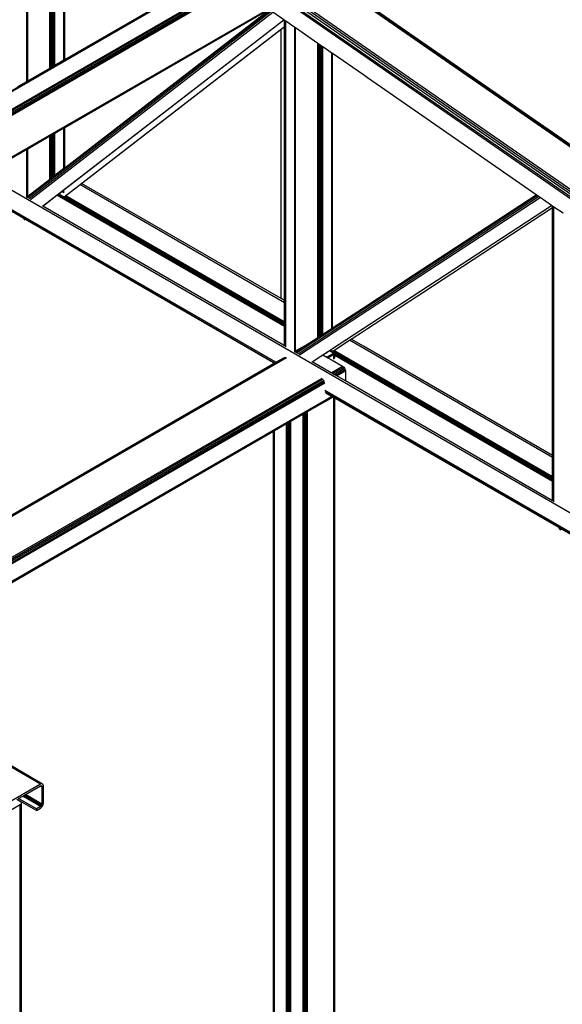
# Model space of a CAD drawing. Header units: millimetres. Extents: x 10 to 1250, y -62 to 528.
# Tile 707 of 909: x 619.12 to 620.24, y 516.25 to 518.28. Entities that reach past the tile are written whole.
import ezdxf

# ---------------------------------------------------------------- set-up
doc = ezdxf.new("R2010")
doc.units = ezdxf.units.MM
doc.header["$LTSCALE"] = 0.05

msp = doc.modelspace()

# ---------------------------------------------------------------- linework, layer by layer
at = {"color": 8}
for p, q in [((619.1333, 518.1498), (619.1333, 518.6437)), ((619.135, 518.1508), (619.135, 518.6425)), ((619.1808, 518.1772), (619.1808, 518.6108)), ((619.1832, 518.1786), (619.1832, 518.6092)), ((619.1859, 518.1801), (619.1859, 518.6072)), ((619.1887, 518.1817), (619.1887, 518.6053)), ((619.1896, 518.1823), (619.1896, 518.6047)), ((619.191, 518.1831), (619.191, 518.6037)), ((619.2097, 518.1939), (619.2097, 518.5908)), ((619.2114, 518.1948), (619.2114, 518.5896)), ((617.8953, 517.4344), (619.6421, 518.4429)), ((617.8969, 517.4335), (619.6421, 518.4411)), ((617.929, 517.4149), (619.6682, 518.4191)), ((617.9314, 517.4136), (619.671, 518.4179)), ((617.9342, 517.4119), (619.6734, 518.4161)), ((617.937, 517.4103), (619.6757, 518.4142)), ((617.9393, 517.409), (619.6761, 518.4117)), ((619.2114, 518.1948), (619.5222, 518.3743)), ((620.8083, 517.6332), (619.7683, 518.3537)), ((620.8083, 517.63), (619.7683, 518.3505)), ((621.7922, 516.861), (619.6709, 518.3308)), ((618.0139, 517.3659), (619.663, 518.3181)), ((618.0155, 517.365), (619.6624, 518.3159)), ((621.7944, 516.8399), (619.6626, 518.3169)), ((621.7928, 516.8454), (619.6634, 518.3207)), ((621.7922, 516.8511), (619.6652, 518.3247)), ((621.7922, 516.8564), (619.6678, 518.3283)), ((619.1351, 517.9124), (619.6333, 518.2973)), ((619.1351, 517.9103), (619.6348, 518.2963)), ((619.1376, 517.9086), (619.6373, 518.2946)), ((619.1405, 517.9064), (619.6403, 518.2924)), ((619.2114, 518.0549), (619.6324, 518.2979)), ((619.2114, 517.9718), (619.633, 518.2975)), ((619.663, 518.2768), (619.6403, 518.2924)), ((619.9496, 518.2294), (619.8359, 518.3082)), ((619.1651, 517.8922), (619.663, 518.2768)), ((619.2097, 517.9263), (619.6632, 518.2766)), ((619.6632, 518.2766), (619.663, 518.2768)), ((619.6642, 518.2759), (619.6632, 518.2766)), ((619.6642, 518.2628), (619.6642, 518.2759)), ((619.665, 518.2754), (619.6642, 518.2759)), ((619.665, 518.2634), (619.665, 518.2754)), ((619.6666, 518.2742), (619.665, 518.2754)), ((619.6666, 518.2647), (619.6666, 518.2742)), ((619.6671, 518.2739), (619.6666, 518.2742)), ((619.6671, 518.265), (619.6671, 518.2739)), ((619.6857, 518.261), (619.6671, 518.2739)), ((619.2098, 517.9118), (619.6642, 518.2628)), ((619.2461, 517.9395), (619.6577, 518.2575)), ((619.6577, 518.2575), (619.6642, 518.2625)), ((619.6577, 517.7018), (619.6577, 518.2575)), ((619.6642, 518.2628), (619.665, 518.2634)), ((619.6642, 518.2625), (619.665, 518.2631)), ((619.6642, 518.2625), (619.6642, 518.2628)), ((619.6642, 517.6981), (619.6642, 518.2625)), ((619.665, 518.2634), (619.6666, 518.2647)), ((619.665, 518.2631), (619.6664, 518.2642)), ((619.665, 518.2631), (619.665, 518.2634)), ((619.665, 517.6976), (619.665, 518.2631)), ((619.6664, 518.2642), (619.6666, 518.2644)), ((619.6664, 517.6968), (619.6664, 518.2642)), ((619.6666, 518.2647), (619.6671, 518.265)), ((619.6666, 518.2644), (619.6671, 518.2647)), ((619.6666, 518.2644), (619.6666, 518.2647)), ((619.6666, 517.6967), (619.6666, 518.2644)), ((619.6671, 518.2647), (619.6671, 518.265)), ((619.6671, 517.6964), (619.6671, 518.2647)), ((619.6857, 517.5916), (619.6857, 518.261)), ((619.6874, 518.2598), (619.6857, 518.261)), ((619.6874, 517.5941), (619.6874, 518.2598)), ((619.7332, 518.2281), (619.6874, 518.2598)), ((620.8083, 517.6345), (619.9496, 518.2294)), ((619.7332, 517.6582), (619.7332, 518.2281)), ((619.7347, 518.2271), (619.7332, 518.2281)), ((619.7347, 517.6574), (619.7347, 518.2271)), ((619.7356, 518.2264), (619.7347, 518.2271)), ((619.7356, 517.6569), (619.7356, 518.2264)), ((619.7383, 518.2245), (619.7356, 518.2264)), ((619.7383, 517.6553), (619.7383, 518.2245)), ((619.7411, 518.2226), (619.7383, 518.2245)), ((619.7411, 517.6537), (619.7411, 518.2226)), ((619.7434, 518.221), (619.7411, 518.2226)), ((619.7434, 517.6283), (619.7434, 518.221)), ((619.7621, 518.2081), (619.7434, 518.221)), ((619.191, 518.1831), (619.2097, 518.1939)), ((619.2097, 518.1939), (619.2114, 518.1948)), ((619.7621, 517.6405), (619.7621, 518.2081)), ((619.7638, 518.2069), (619.7621, 518.2081)), ((619.7638, 517.6416), (619.7638, 518.2069)), ((619.8272, 518.1629), (619.7638, 518.2069)), ((619.135, 518.1508), (619.1808, 518.1772)), ((619.1808, 518.1772), (619.1832, 518.1786)), ((619.1832, 518.1786), (619.1859, 518.1801)), ((619.1859, 518.1801), (619.1887, 518.1817)), ((619.1887, 518.1817), (619.1896, 518.1823)), ((619.1896, 518.1823), (619.191, 518.1831)), ((619.1147, 518.139), (619.1333, 518.1498)), ((619.1333, 518.1498), (619.135, 518.1508)), ((619.8359, 518.1569), (619.8272, 518.1629)), ((619.9496, 518.0782), (619.8359, 518.1569)), ((620.1837, 517.916), (619.9496, 518.0782)), ((619.191, 518.0431), (619.2097, 518.0539)), ((619.2097, 518.0539), (619.2114, 518.0549)), ((619.2097, 517.9705), (619.2097, 518.0539)), ((619.2114, 517.9718), (619.2114, 518.0549)), ((619.135, 518.0108), (619.1808, 518.0372)), ((619.1808, 518.0372), (619.1832, 518.0386)), ((619.1808, 517.9482), (619.1808, 518.0372)), ((619.1832, 518.0386), (619.1859, 518.0402)), ((619.1832, 517.9758), (619.1832, 518.0386)), ((619.1859, 518.0402), (619.1887, 518.0417)), ((619.1859, 517.9742), (619.1859, 518.0402)), ((619.1887, 518.0417), (619.1896, 518.0423)), ((619.1887, 517.9726), (619.1887, 518.0417)), ((619.1896, 518.0423), (619.191, 518.0431)), ((619.1896, 517.9721), (619.1896, 518.0423)), ((619.191, 517.9713), (619.191, 518.0431)), ((619.1147, 517.999), (619.1333, 518.0098)), ((619.1333, 518.0098), (619.135, 518.0108)), ((619.1333, 517.9115), (619.1333, 518.0098)), ((619.1351, 517.9129), (619.135, 518.0108)), ((619.1859, 517.9742), (619.1832, 517.9758)), ((619.1832, 517.9711), (619.1832, 517.9758)), ((619.1859, 517.9695), (619.1832, 517.9711)), ((619.1832, 517.95), (619.1832, 517.9711)), ((619.1859, 517.9695), (619.1859, 517.9742)), ((619.1859, 517.9522), (619.1859, 517.9695)), ((619.1896, 517.9721), (619.1887, 517.9726)), ((619.1887, 517.968), (619.1887, 517.9726)), ((619.191, 517.9666), (619.1887, 517.968)), ((619.1887, 517.9543), (619.1887, 517.968)), ((619.191, 517.9713), (619.1896, 517.9721)), ((619.1896, 517.9676), (619.1896, 517.9721)), ((619.191, 517.9666), (619.191, 517.9713)), ((619.191, 517.9561), (619.2097, 517.9705)), ((619.191, 517.9561), (619.191, 517.9666)), ((619.2097, 517.9705), (619.2114, 517.9718)), ((621.6814, 516.4354), (619.044, 517.9582)), ((619.1351, 517.9129), (619.1808, 517.9482)), ((619.1808, 517.9482), (619.1832, 517.95)), ((619.1832, 517.95), (619.1859, 517.9522)), ((619.1859, 517.9522), (619.1887, 517.9543)), ((619.1887, 517.9543), (619.191, 517.9561)), ((619.1616, 516.7006), (617.0295, 517.9316)), ((619.1637, 516.7013), (617.0338, 517.9311)), ((619.1269, 517.8668), (619.0063, 517.9364)), ((619.6442, 517.5691), (619.0071, 517.9369)), ((619.6467, 517.5706), (619.0096, 517.9384)), ((619.2051, 517.9227), (619.2097, 517.9263)), ((619.2097, 517.9201), (619.2097, 517.9263)), ((619.6642, 517.6934), (619.2425, 517.9369)), ((619.2432, 517.9373), (619.2461, 517.9395)), ((619.6577, 517.7018), (619.2461, 517.9395)), ((619.1333, 517.9115), (619.1351, 517.9129)), ((619.1333, 517.9113), (619.1333, 517.9115)), ((619.1334, 517.9112), (619.1333, 517.9113)), ((619.1333, 517.9105), (619.1333, 517.9113)), ((619.1334, 517.9112), (619.1351, 517.9124)), ((619.1351, 517.9103), (619.1334, 517.9112)), ((619.1351, 517.9124), (619.1351, 517.9129)), ((619.1351, 517.9103), (619.1351, 517.9124)), ((619.1375, 517.9089), (619.1351, 517.9103)), ((619.1659, 517.8925), (619.1953, 517.9152)), ((619.1953, 517.9152), (619.1969, 517.9164)), ((619.6642, 517.6444), (619.1953, 517.9152)), ((619.1969, 517.9164), (619.1987, 517.9178)), ((619.6642, 517.6465), (619.1969, 517.9164)), ((619.1987, 517.9178), (619.199, 517.918)), ((619.6642, 517.6491), (619.1987, 517.9178)), ((619.199, 517.918), (619.2051, 517.9227)), ((619.2097, 517.9201), (619.2051, 517.9227)), ((619.6642, 517.6516), (619.2115, 517.913)), ((619.6642, 517.6537), (619.2131, 517.9142)), ((619.6877, 517.5912), (620.1842, 517.9156)), ((619.6896, 517.5901), (620.1859, 517.9144)), ((619.6924, 517.5883), (620.1886, 517.9126)), ((619.6955, 517.586), (620.1918, 517.9104)), ((619.9496, 517.763), (620.1837, 517.916)), ((620.1842, 517.9156), (620.1837, 517.916)), ((620.1859, 517.9144), (620.1842, 517.9156)), ((620.1886, 517.9126), (620.1859, 517.9144)), ((620.1918, 517.9104), (620.1886, 517.9126)), ((620.2152, 517.8941), (620.1918, 517.9104)), ((619.1659, 517.8925), (619.1657, 517.8926)), ((619.6628, 517.6056), (619.1659, 517.8925)), ((619.7217, 517.5716), (620.2152, 517.8941)), ((619.7595, 517.5962), (620.2153, 517.8941)), ((619.9496, 517.7146), (620.2175, 517.8898)), ((619.9496, 517.7146), (620.2175, 517.8897)), ((620.2153, 517.8941), (620.2152, 517.8941)), ((620.2175, 517.8926), (620.2153, 517.8941)), ((620.2175, 517.8898), (620.2175, 517.8926)), ((620.2182, 517.8921), (620.2175, 517.8926)), ((620.2175, 517.8898), (620.2182, 517.8903)), ((620.2175, 517.8897), (620.2182, 517.8902)), ((620.2175, 517.8897), (620.2175, 517.8898)), ((620.2175, 517.3786), (620.2175, 517.8897)), ((620.2182, 517.8903), (620.2182, 517.8921)), ((620.2195, 517.8911), (620.2182, 517.8921)), ((620.2182, 517.8902), (620.2196, 517.8911)), ((620.2182, 517.8903), (620.2195, 517.8911)), ((620.2182, 517.8902), (620.2182, 517.8903)), ((620.2182, 517.3782), (620.2182, 517.8902)), ((620.2196, 517.8911), (620.2195, 517.8911)), ((620.2199, 517.8909), (620.2196, 517.8911)), ((620.2199, 517.3773), (620.2199, 517.8909)), ((620.2203, 517.8906), (620.2199, 517.8909)), ((620.2203, 517.377), (620.2203, 517.8906)), ((620.239, 517.8777), (620.2203, 517.8906)), ((619.1286, 517.864), (619.1269, 517.8668)), ((619.1299, 517.865), (619.1269, 517.8668)), ((619.1286, 517.864), (619.1299, 517.865)), ((619.1302, 517.8649), (619.1286, 517.864)), ((619.1302, 517.8649), (619.1299, 517.865)), ((619.6421, 517.5693), (619.1302, 517.8649)), ((619.8359, 517.6887), (619.9496, 517.763)), ((619.6642, 517.6981), (619.6577, 517.7018)), ((619.8359, 517.6403), (619.9496, 517.7146)), ((619.665, 517.6976), (619.6642, 517.6981)), ((619.6642, 517.6934), (619.6642, 517.6981)), ((619.665, 517.693), (619.6642, 517.6934)), ((619.6642, 517.6537), (619.6642, 517.6934)), ((619.6664, 517.6968), (619.665, 517.6976)), ((619.665, 517.693), (619.665, 517.6976)), ((619.6666, 517.692), (619.665, 517.693)), ((619.665, 517.6533), (619.665, 517.693)), ((619.6666, 517.6967), (619.6664, 517.6968)), ((619.6671, 517.6964), (619.6666, 517.6967)), ((619.6666, 517.692), (619.6666, 517.6967)), ((619.6671, 517.6918), (619.6666, 517.692)), ((619.6666, 517.6523), (619.6666, 517.692)), ((619.6671, 517.6918), (619.6671, 517.6964)), ((619.6671, 517.6521), (619.6671, 517.6918)), ((619.7638, 517.6416), (619.8272, 517.683)), ((619.8272, 517.683), (619.8359, 517.6887)), ((619.665, 517.6533), (619.6642, 517.6537)), ((619.6642, 517.6516), (619.6642, 517.6537)), ((619.665, 517.6512), (619.6642, 517.6516)), ((619.6642, 517.6491), (619.6642, 517.6516)), ((619.665, 517.6487), (619.6642, 517.6491)), ((619.6642, 517.6465), (619.6642, 517.6491)), ((619.6642, 517.6444), (619.6642, 517.6465)), ((619.665, 517.6461), (619.6642, 517.6465)), ((619.665, 517.644), (619.6642, 517.6444)), ((619.6642, 517.6064), (619.6642, 517.6444)), ((619.6666, 517.6523), (619.665, 517.6533)), ((619.665, 517.6512), (619.665, 517.6533)), ((619.6666, 517.6502), (619.665, 517.6512)), ((619.665, 517.6487), (619.665, 517.6512)), ((619.6666, 517.6477), (619.665, 517.6487)), ((619.665, 517.6461), (619.665, 517.6487)), ((619.6666, 517.6452), (619.665, 517.6461)), ((619.665, 517.644), (619.665, 517.6461)), ((619.665, 517.6068), (619.665, 517.644)), ((619.6666, 517.643), (619.665, 517.644)), ((619.6671, 517.6521), (619.6666, 517.6523)), ((619.6666, 517.6502), (619.6666, 517.6523)), ((619.6671, 517.65), (619.6666, 517.6502)), ((619.6666, 517.6477), (619.6666, 517.6502)), ((619.6671, 517.6474), (619.6666, 517.6477)), ((619.6666, 517.6452), (619.6666, 517.6477)), ((619.6671, 517.6449), (619.6666, 517.6452)), ((619.6666, 517.643), (619.6666, 517.6452)), ((619.6671, 517.6428), (619.6666, 517.643)), ((619.6666, 517.6078), (619.6666, 517.643)), ((619.6671, 517.65), (619.6671, 517.6521)), ((619.6671, 517.6474), (619.6671, 517.65)), ((619.6671, 517.6449), (619.6671, 517.6474)), ((619.6671, 517.6428), (619.6671, 517.6449)), ((619.6671, 517.608), (619.6671, 517.6428)), ((619.7347, 517.6574), (619.7332, 517.6582)), ((619.7332, 517.6536), (619.7332, 517.6582)), ((619.7347, 517.6527), (619.7332, 517.6536)), ((619.7332, 517.6216), (619.7332, 517.6536)), ((619.7356, 517.6569), (619.7347, 517.6574)), ((619.7347, 517.6527), (619.7347, 517.6574)), ((619.7356, 517.6522), (619.7347, 517.6527)), ((619.7347, 517.6225), (619.7347, 517.6527)), ((619.7356, 517.6522), (619.7356, 517.6569)), ((619.7356, 517.6231), (619.7356, 517.6522)), ((619.7411, 517.6537), (619.7383, 517.6553)), ((619.7383, 517.6506), (619.7383, 517.6553)), ((619.7411, 517.649), (619.7383, 517.6506)), ((619.7383, 517.6249), (619.7383, 517.6506)), ((619.7411, 517.649), (619.7411, 517.6537)), ((619.7411, 517.6267), (619.7411, 517.649)), ((619.7434, 517.6283), (619.7621, 517.6405)), ((619.7621, 517.6405), (619.7638, 517.6416)), ((619.8272, 517.6347), (619.8359, 517.6403)), ((619.7088, 517.6057), (619.7332, 517.6216)), ((619.7332, 517.6216), (619.7347, 517.6225)), ((619.7347, 517.6225), (619.7356, 517.6231)), ((619.7356, 517.6231), (619.7383, 517.6249)), ((619.7383, 517.6249), (619.7411, 517.6267)), ((619.7411, 517.6267), (619.7434, 517.6283)), ((619.8023, 517.6184), (619.8272, 517.6347)), ((619.6642, 517.6064), (619.6628, 517.6056)), ((619.6642, 517.6047), (619.6628, 517.6056)), ((619.665, 517.6068), (619.6642, 517.6064)), ((619.6642, 517.6047), (619.6642, 517.6064)), ((619.665, 517.6043), (619.6642, 517.6047)), ((619.6666, 517.6078), (619.665, 517.6068)), ((619.665, 517.6043), (619.665, 517.6068)), ((619.665, 517.6042), (619.665, 517.6043)), ((619.6651, 517.6043), (619.665, 517.6043)), ((619.6651, 517.6043), (619.6666, 517.6052)), ((619.6666, 517.6034), (619.6651, 517.6043)), ((619.6671, 517.608), (619.6666, 517.6078)), ((619.6666, 517.6052), (619.6666, 517.6078)), ((619.6666, 517.6052), (619.6671, 517.6054)), ((619.6666, 517.6034), (619.6666, 517.6052)), ((619.6671, 517.6031), (619.6666, 517.6034)), ((619.6671, 517.6054), (619.6671, 517.608)), ((619.6671, 517.6031), (619.6671, 517.6054)), ((619.6671, 517.6024), (619.6671, 517.6031)), ((619.6874, 517.5934), (619.7087, 517.6057)), ((619.6874, 517.5917), (619.7088, 517.6057)), ((619.6874, 517.5941), (619.7069, 517.6053)), ((619.7069, 517.6053), (619.7087, 517.6057)), ((619.7087, 517.6057), (619.7088, 517.6057)), ((619.7662, 517.5948), (619.7985, 517.6159)), ((619.7985, 517.6159), (619.7991, 517.6163)), ((620.2175, 517.374), (619.7985, 517.6159)), ((619.7991, 517.6163), (619.8023, 517.6184)), ((619.8272, 517.604), (619.8023, 517.6184)), ((619.8359, 517.599), (619.8272, 517.604)), ((618.6537, 516.9966), (619.6663, 517.5812)), ((618.6554, 516.9955), (619.6685, 517.5804)), ((619.6467, 517.5706), (619.6645, 517.5808)), ((619.6874, 517.5914), (619.6864, 517.592)), ((619.6874, 517.5934), (619.6874, 517.5941)), ((619.6874, 517.5917), (619.6874, 517.5934)), ((619.6874, 517.5914), (619.6874, 517.5917)), ((619.6877, 517.5912), (619.6874, 517.5914)), ((619.6896, 517.5901), (619.6877, 517.5912)), ((619.6923, 517.5886), (619.6896, 517.5901)), ((619.7218, 517.5715), (619.7438, 517.5859)), ((619.7438, 517.5859), (619.7495, 517.5897)), ((619.7438, 517.5859), (619.752, 517.5812)), ((619.7495, 517.5897), (619.7574, 517.5948)), ((619.758, 517.5847), (619.752, 517.5812)), ((619.752, 517.5812), (619.7542, 517.5799)), ((619.7542, 517.5799), (619.7665, 517.587)), ((619.7542, 517.5799), (619.7627, 517.5751)), ((619.7574, 517.5948), (619.7595, 517.5962)), ((619.7574, 517.5948), (619.7642, 517.5909)), ((619.7642, 517.5883), (619.758, 517.5847)), ((619.7642, 517.5936), (619.7595, 517.5962)), ((619.7642, 517.5936), (619.7645, 517.5937)), ((619.7642, 517.5935), (619.7642, 517.5936)), ((619.7665, 517.5922), (619.7642, 517.5935)), ((619.7642, 517.5909), (619.7649, 517.5903)), ((619.7642, 517.5888), (619.7642, 517.5909)), ((619.7646, 517.5886), (619.7642, 517.5888)), ((619.7642, 517.5883), (619.7642, 517.5888)), ((619.7646, 517.5886), (619.7642, 517.5883)), ((619.7645, 517.5937), (619.7662, 517.5948)), ((620.2175, 517.3322), (619.7645, 517.5937)), ((619.7649, 517.5889), (619.7646, 517.5886)), ((619.7649, 517.5903), (619.7651, 517.5896)), ((619.7649, 517.5889), (619.7649, 517.5903)), ((619.7651, 517.5896), (619.7649, 517.5889)), ((620.2175, 517.3343), (619.7662, 517.5948)), ((619.7679, 517.591), (619.7665, 517.5922)), ((619.7665, 517.587), (619.7668, 517.5873)), ((619.7665, 517.5854), (619.7665, 517.587)), ((619.7679, 517.5846), (619.7665, 517.5854)), ((619.7665, 517.5773), (619.7665, 517.5854)), ((619.7668, 517.5873), (619.7679, 517.5882)), ((619.7679, 517.5867), (619.7668, 517.5873)), ((619.7683, 517.5896), (619.7679, 517.591)), ((619.7679, 517.5882), (619.7682, 517.5891)), ((619.7679, 517.5867), (619.7679, 517.5882)), ((619.7679, 517.5846), (619.7679, 517.5867)), ((619.7683, 517.5864), (619.7679, 517.5867)), ((619.7683, 517.5843), (619.7679, 517.5846)), ((619.7679, 517.5784), (619.7679, 517.5846)), ((619.7682, 517.5891), (619.7683, 517.5896)), ((619.7683, 517.589), (619.7682, 517.5891)), ((619.7683, 517.589), (619.7683, 517.5896)), ((620.2175, 517.3297), (619.7683, 517.589)), ((619.7683, 517.5864), (619.7683, 517.589)), ((620.2175, 517.3271), (619.7683, 517.5864)), ((619.7683, 517.5843), (619.7683, 517.5864)), ((619.7683, 517.5799), (619.7683, 517.5843)), ((620.2175, 517.325), (619.7683, 517.5843)), ((619.9496, 517.5333), (619.8359, 517.599)), ((618.653, 516.9969), (619.6421, 517.5679)), ((619.6421, 517.5679), (619.6421, 517.5693)), ((619.6426, 517.5691), (619.6421, 517.5693)), ((619.6421, 517.5679), (619.6426, 517.5682)), ((619.6426, 517.5682), (619.6426, 517.5691)), ((619.6433, 517.5686), (619.6426, 517.5691)), ((619.6426, 517.5682), (619.6433, 517.5686)), ((619.6433, 517.5686), (619.6442, 517.5691)), ((619.6442, 517.5691), (619.6467, 517.5706)), ((619.7211, 517.5712), (619.7217, 517.5716)), ((619.7218, 517.5715), (619.7217, 517.5716)), ((619.7609, 517.5489), (619.7218, 517.5715)), ((619.7609, 517.5489), (619.7844, 517.5625)), ((619.7627, 517.5751), (619.7844, 517.5625)), ((619.7635, 517.5474), (619.7866, 517.5608)), ((619.7844, 517.5625), (619.7866, 517.5608)), ((619.7866, 517.5608), (619.7884, 517.5583)), ((619.7635, 517.5474), (619.7609, 517.5489)), ((619.7666, 517.5457), (619.7635, 517.5474)), ((619.7666, 517.5457), (619.7884, 517.5583)), ((619.7697, 517.5439), (619.7666, 517.5457)), ((619.7697, 517.5439), (619.7896, 517.5554)), ((619.7723, 517.5424), (619.7697, 517.5439)), ((619.7723, 517.5424), (619.7901, 517.5527)), ((619.7901, 517.5321), (619.7723, 517.5424)), ((619.7884, 517.5583), (619.7896, 517.5554)), ((619.7896, 517.5554), (619.7901, 517.5527)), ((619.7901, 517.5527), (619.7901, 517.5321)), ((618.7289, 516.9531), (619.742, 517.538)), ((618.7315, 516.9516), (619.7441, 517.5363)), ((618.7346, 516.9498), (619.746, 517.5338)), ((618.7377, 516.9481), (619.7472, 517.5309)), ((618.7403, 516.9466), (619.7476, 517.5282)), ((620.2175, 517.2853), (619.7901, 517.5321)), ((620.2175, 517.3786), (619.9496, 517.5333)), ((618.7713, 516.9286), (619.7616, 517.5004)), ((618.7731, 516.9276), (619.7633, 517.4993)), ((619.7119, 517.4689), (619.7639, 517.499)), ((621.6814, 516.3958), (619.7476, 517.5123)), ((621.6814, 516.3929), (619.7483, 517.509)), ((619.7616, 517.5004), (619.75, 517.507)), ((619.7633, 517.4993), (619.7616, 517.5004)), ((619.7639, 517.499), (619.7633, 517.4993)), ((619.7665, 517.4975), (619.7639, 517.499)), ((619.7665, 517.3809), (619.7665, 517.4975)), ((619.7679, 517.4967), (619.7665, 517.4975)), ((619.7679, 517.3801), (619.7679, 517.4967)), ((619.7683, 517.4964), (619.7679, 517.4967)), ((619.7683, 517.3798), (619.7683, 517.4964)), ((619.8272, 517.4624), (619.7683, 517.4964)), ((619.6779, 517.4493), (619.7028, 517.4637)), ((619.7028, 517.4637), (619.7031, 517.4639)), ((619.7028, 517.3972), (619.7028, 517.4637)), ((619.7031, 517.4639), (619.7043, 517.4646)), ((619.7031, 517.3974), (619.7031, 517.4639)), ((619.7043, 517.4646), (619.7049, 517.4649)), ((619.7043, 517.3981), (619.7043, 517.4646)), ((619.7049, 517.4649), (619.7073, 517.4663)), ((619.7049, 517.3984), (619.7049, 517.4649)), ((619.7073, 517.4663), (619.7076, 517.4665)), ((619.7073, 517.3998), (619.7073, 517.4663)), ((619.7076, 517.4665), (619.7086, 517.467)), ((619.7076, 517.4), (619.7076, 517.4665)), ((619.7086, 517.467), (619.7096, 517.4676)), ((619.7086, 517.4005), (619.7086, 517.467)), ((619.7096, 517.4676), (619.7098, 517.4677)), ((619.7096, 517.4011), (619.7096, 517.4676)), ((619.7098, 517.4677), (619.7119, 517.4689)), ((619.7098, 517.4013), (619.7098, 517.4677)), ((619.7119, 516.1032), (619.7119, 517.4689)), ((619.8359, 517.4574), (619.8272, 517.4624)), ((619.9496, 517.3918), (619.8359, 517.4574)), ((619.644, 517.4297), (619.6689, 517.4441)), ((619.6689, 517.4441), (619.671, 517.4453)), ((619.6689, 517.3776), (619.6689, 517.4441)), ((619.671, 517.4453), (619.6711, 517.4454)), ((619.671, 517.3788), (619.671, 517.4453)), ((619.6711, 517.4454), (619.6722, 517.446)), ((619.6711, 517.3789), (619.6711, 517.4454)), ((619.6722, 517.446), (619.6734, 517.4467)), ((619.6722, 517.3795), (619.6722, 517.446)), ((619.6734, 517.4467), (619.6758, 517.4481)), ((619.6734, 517.3802), (619.6734, 517.4467)), ((619.6758, 517.4481), (619.6761, 517.4483)), ((619.6758, 517.3817), (619.6758, 517.4481)), ((619.6761, 517.4483), (619.6765, 517.4485)), ((619.6761, 517.3818), (619.6761, 517.4483)), ((619.6765, 517.4485), (619.6779, 517.4493)), ((619.6765, 517.382), (619.6765, 517.4485)), ((619.6779, 517.3829), (619.6779, 517.4493)), ((618.7737, 516.9273), (619.6421, 517.4287)), ((619.6421, 517.4287), (619.6426, 517.4289)), ((619.6421, 516.1021), (619.6421, 517.4287)), ((619.6426, 517.4289), (619.644, 517.4297)), ((619.6426, 516.1024), (619.6426, 517.4289)), ((619.644, 516.1032), (619.644, 517.4297)), ((619.7031, 517.3974), (619.7028, 517.3972)), ((619.7028, 516.1358), (619.7028, 517.3972)), ((619.7043, 517.3981), (619.7031, 517.3974)), ((619.7031, 516.1357), (619.7031, 517.3974)), ((619.7049, 517.3984), (619.7043, 517.3981)), ((619.7043, 516.1352), (619.7043, 517.3981)), ((619.7049, 516.1349), (619.7049, 517.3984)), ((619.7076, 517.4), (619.7073, 517.3998)), ((619.7073, 516.1357), (619.7073, 517.3998)), ((619.7086, 517.4005), (619.7076, 517.4)), ((619.7076, 516.1358), (619.7076, 517.4)), ((619.7096, 517.4011), (619.7086, 517.4005)), ((619.7086, 516.136), (619.7086, 517.4005)), ((619.7098, 517.4013), (619.7096, 517.4011)), ((619.7096, 516.1357), (619.7096, 517.4011)), ((619.7098, 516.1356), (619.7098, 517.4013)), ((619.671, 517.3788), (619.6689, 517.3776)), ((619.6689, 516.1176), (619.6689, 517.3776)), ((619.6711, 517.3789), (619.671, 517.3788)), ((619.671, 516.1187), (619.671, 517.3788)), ((619.6722, 517.3795), (619.6711, 517.3789)), ((619.6711, 516.1189), (619.6711, 517.3789)), ((619.6734, 517.3802), (619.6722, 517.3795)), ((619.6722, 516.1195), (619.6722, 517.3795)), ((619.6734, 516.1202), (619.6734, 517.3802)), ((619.6761, 517.3818), (619.6758, 517.3817)), ((619.6758, 516.1216), (619.6758, 517.3817)), ((619.6765, 517.382), (619.6761, 517.3818)), ((619.6761, 516.1217), (619.6761, 517.3818)), ((619.6779, 517.3829), (619.6765, 517.382)), ((619.6765, 516.122), (619.6765, 517.382)), ((619.6779, 516.1228), (619.6779, 517.3829)), ((619.7679, 517.3801), (619.7665, 517.3809)), ((619.7665, 516.1032), (619.7665, 517.3809)), ((619.7679, 516.1024), (619.7679, 517.3801)), ((619.7683, 517.3798), (619.7679, 517.3801)), ((619.7683, 516.1021), (619.7683, 517.3798)), ((620.2302, 517.2298), (619.9496, 517.3918)), ((620.2182, 517.3782), (620.2175, 517.3786)), ((620.2175, 517.374), (620.2175, 517.3786)), ((620.2199, 517.3773), (620.2182, 517.3782)), ((620.2182, 517.3736), (620.2182, 517.3782)), ((620.2203, 517.377), (620.2199, 517.3773)), ((620.2199, 517.3726), (620.2199, 517.3773)), ((620.2203, 517.3724), (620.2203, 517.377)), ((620.2182, 517.3736), (620.2175, 517.374)), ((620.2175, 517.3343), (620.2175, 517.374)), ((620.2199, 517.3726), (620.2182, 517.3736)), ((620.2182, 517.3339), (620.2182, 517.3736)), ((620.2203, 517.3724), (620.2199, 517.3726)), ((620.2199, 517.3329), (620.2199, 517.3726)), ((620.2203, 517.3327), (620.2203, 517.3724)), ((620.2182, 517.3339), (620.2175, 517.3343)), ((620.2175, 517.3322), (620.2175, 517.3343)), ((620.2182, 517.3318), (620.2175, 517.3322)), ((620.2175, 517.3297), (620.2175, 517.3322)), ((620.2182, 517.3292), (620.2175, 517.3297)), ((620.2175, 517.3271), (620.2175, 517.3297)), ((620.2182, 517.3267), (620.2175, 517.3271)), ((620.2175, 517.325), (620.2175, 517.3271)), ((620.2175, 517.2853), (620.2175, 517.325)), ((620.2182, 517.3246), (620.2175, 517.325)), ((620.2199, 517.3329), (620.2182, 517.3339)), ((620.2182, 517.3318), (620.2182, 517.3339)), ((620.2199, 517.3308), (620.2182, 517.3318)), ((620.2182, 517.3292), (620.2182, 517.3318)), ((620.2199, 517.3283), (620.2182, 517.3292)), ((620.2182, 517.3267), (620.2182, 517.3292)), ((620.2182, 517.3246), (620.2182, 517.3267)), ((620.2199, 517.3257), (620.2182, 517.3267)), ((620.2182, 517.2849), (620.2182, 517.3246)), ((620.2199, 517.3236), (620.2182, 517.3246)), ((620.2203, 517.3327), (620.2199, 517.3329)), ((620.2199, 517.3308), (620.2199, 517.3329)), ((620.2203, 517.3306), (620.2199, 517.3308)), ((620.2199, 517.3283), (620.2199, 517.3308)), ((620.2203, 517.328), (620.2199, 517.3283)), ((620.2199, 517.3257), (620.2199, 517.3283)), ((620.2199, 517.3236), (620.2199, 517.3257)), ((620.2203, 517.3255), (620.2199, 517.3257)), ((620.2199, 517.2839), (620.2199, 517.3236)), ((620.2203, 517.3234), (620.2199, 517.3236)), ((620.2203, 517.3306), (620.2203, 517.3327)), ((620.2203, 517.328), (620.2203, 517.3306)), ((620.2203, 517.3255), (620.2203, 517.328)), ((620.2203, 517.3234), (620.2203, 517.3255)), ((620.2203, 517.2837), (620.2203, 517.3234)), ((620.2182, 517.2849), (620.2175, 517.2853)), ((620.2182, 517.2848), (620.2182, 517.2849)), ((620.2199, 517.2839), (620.2182, 517.2849)), ((620.2203, 517.2837), (620.2199, 517.2839)), ((620.2203, 517.283), (620.2203, 517.2837)), ((620.233, 517.2249), (620.2302, 517.2298)), ((620.236, 517.2265), (620.2302, 517.2298)), ((620.233, 517.2249), (620.236, 517.2265)), ((620.7815, 516.9115), (620.236, 517.2265)), ((619.1656, 516.701), (618.7737, 516.9273)), ((619.1616, 516.7006), (619.0881, 516.6582)), ((619.1305, 516.6794), (619.1616, 516.6973)), ((619.1637, 516.7013), (619.1616, 516.7006)), ((619.1616, 516.6973), (619.1627, 516.6977)), ((619.1616, 516.6973), (619.1644, 516.6957)), ((619.1627, 516.6977), (619.1636, 516.6975)), ((619.1642, 516.6968), (619.1627, 516.6977)), ((619.1636, 516.6975), (619.1642, 516.6968)), ((619.1656, 516.701), (619.1637, 516.7013)), ((619.1642, 516.6968), (619.1644, 516.6957)), ((619.1644, 516.6957), (619.1644, 516.6598)), ((619.1668, 516.6996), (619.1656, 516.701)), ((619.1673, 516.6973), (619.1668, 516.6996)), ((619.1673, 516.6614), (619.1673, 516.6973)), ((619.1197, 516.665), (619.1126, 516.6691)), ((619.1528, 516.6466), (619.1132, 516.6694)), ((619.1161, 516.671), (619.1248, 516.6761)), ((619.1528, 516.6498), (619.1161, 516.671)), ((619.1248, 516.6761), (619.1261, 516.6769)), ((619.1616, 516.6549), (619.1248, 516.6761)), ((619.1261, 516.6769), (619.1277, 516.6777)), ((619.1627, 516.6558), (619.1261, 516.6769)), ((619.1277, 516.6777), (619.1292, 516.6786)), ((619.1636, 516.657), (619.1277, 516.6777)), ((619.1292, 516.6786), (619.1305, 516.6794)), ((619.1642, 516.6584), (619.1292, 516.6786)), ((619.1644, 516.6598), (619.1305, 516.6794)), ((619.0876, 516.6405), (619.1197, 516.659)), ((619.1213, 516.6636), (619.1197, 516.665)), ((619.1197, 516.659), (619.1213, 516.6604)), ((619.1197, 515.7966), (619.1197, 516.659)), ((619.1218, 516.662), (619.1213, 516.6636)), ((619.1213, 516.6604), (619.1218, 516.662)), ((619.1213, 515.7975), (619.1213, 516.6604)), ((619.1218, 515.7979), (619.1218, 516.662)), ((619.1616, 516.6549), (619.1528, 516.6498)), ((619.1528, 516.6466), (619.1616, 516.6516)), ((619.1528, 516.6498), (619.1528, 516.6466)), ((619.1627, 516.6558), (619.1616, 516.6549)), ((619.1616, 516.6516), (619.1637, 516.6534)), ((619.1636, 516.657), (619.1627, 516.6558)), ((619.1642, 516.6584), (619.1636, 516.657)), ((619.1637, 516.6534), (619.1656, 516.6558)), ((619.1644, 516.6598), (619.1642, 516.6584)), ((619.1656, 516.6558), (619.1668, 516.6587)), ((619.1668, 516.6587), (619.1673, 516.6614))]:
    msp.add_line(p, q, dxfattribs=at)

doc.saveas('drawing.dxf')
